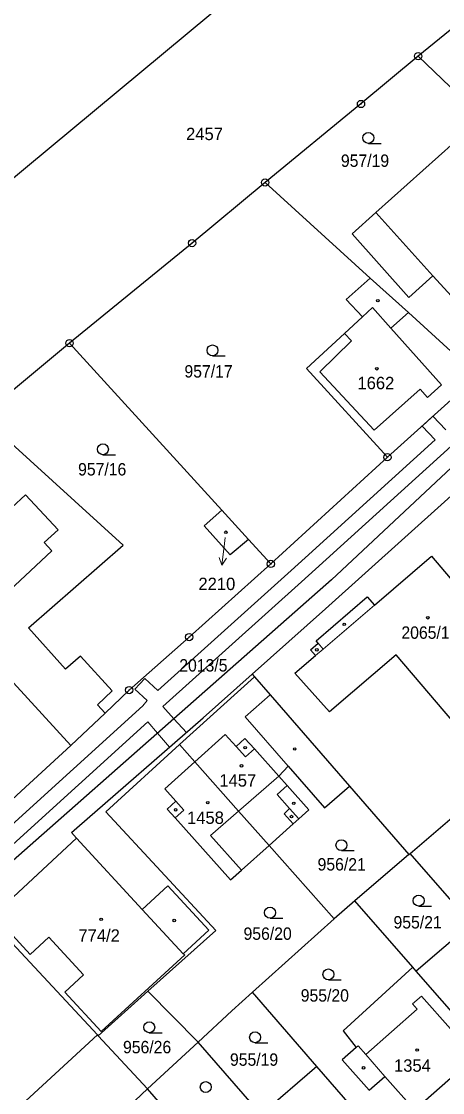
# Model space of a CAD drawing. Extents: x -679733 to -673243, y -1075091 to -1066557.
# Drawn here: x -676371.8 to -676314.1, y -1070563.1 to -1070416.1 of the extents above; entities that cross this region are included whole.
import ezdxf
from ezdxf.enums import TextEntityAlignment as Align

# ---------------------------------------------------------------- set-up
doc = ezdxf.new("R2010")
doc.units = 0
doc.header["$LTSCALE"] = 0.68
for name, color, linetype, lineweight in [('1', 7, 'Continuous', 25), ('13', 7, 'Continuous', 13), ('3', 7, 'Continuous', 25), ('4', 7, 'Continuous', 13), ('5', 7, 'Continuous', 25), ('7', 7, 'Continuous', 13), ('8', 7, 'Continuous', 25)]:
    doc.layers.add(name, color=color, linetype=linetype, lineweight=lineweight)
doc.layers.add('2', color=7, linetype='Continuous')

msp = doc.modelspace()

# ---------------------------------------------------------------- linework, layer by layer
at = {"layer": '1'}
for p, q in [((-676365.21, -1070460.3), (-676377.27, -1070470.35)), ((-676344.34, -1070483.2), (-676365.21, -1070460.3)), ((-676340.66, -1070487.24), (-676344.34, -1070483.2)), ((-676350.11, -1070515.39), (-676339.85, -1070506.11)), ((-676350.11, -1070515.39), (-676348.03, -1070517.74)), ((-676328.95, -1070539.3), (-676337.85, -1070529.24)), ((-676318.68, -1070530.48), (-676326.1, -1070536.85)), ((-676310.88, -1070539.07), (-676318.5, -1070530.32)), ((-676318.13, -1070545.95), (-676326.1, -1070536.85)), ((-676354.46, -1070549.23), (-676347.58, -1070556.2)), ((-676331.3, -1070559.57), (-676340.14, -1070549.37)), ((-676354.5, -1070562.64), (-676361.28, -1070555.35)), ((-676347.58, -1070556.2), (-676354.5, -1070562.64)), ((-676338.93, -1070566.17), (-676347.58, -1070556.2)), ((-676349.45, -1070568.45), (-676354.5, -1070562.64))]:
    msp.add_line(p, q, dxfattribs=at)
for points in [[(-676399.68, -1070459.86), (-676330.15, -1070402.03), (-676333.27, -1070391.74), (-676329.36, -1070387.4)], [(-676289.21, -1070397.75), (-676307.39, -1070412.73), (-676317.42, -1070420.91), (-676308.59, -1070429.38), (-676305.39, -1070426.58)], [(-676317.42, -1070420.91), (-676325.25, -1070427.48), (-676338.4, -1070438.26), (-676323.98, -1070451.37)], [(-676315.42, -1070451.08), (-676318.69, -1070454.02), (-676326.48, -1070445.29), (-676323.21, -1070442.37), (-676312.46, -1070432.78), (-676308.59, -1070429.38)], [(-676338.4, -1070438.26), (-676348.41, -1070446.56), (-676365.21, -1070460.3)], [(-676302.72, -1070443.77), (-676297.62, -1070449.17), (-676308.33, -1070458.79), (-676315.42, -1070451.08)], [(-676323.98, -1070451.37), (-676327.29, -1070454.31), (-676325.04, -1070456.68), (-676327.53, -1070458.98), (-676332.73, -1070463.77), (-676321.63, -1070475.96)], [(-676323.98, -1070451.37), (-676318.76, -1070456.11), (-676309.22, -1070464.78)], [(-676283.83, -1070451.63), (-676309.29, -1070474.03), (-676329.29, -1070492.8), (-676393.81, -1070549.68), (-676407.48, -1070563.59), (-676408.1, -1070570), (-676404.16, -1070564.97), (-676403.29, -1070564.16)], [(-676283.75, -1070455.38), (-676286.62, -1070457.59), (-676330.13, -1070496.75), (-676340.18, -1070505.73), (-676339.85, -1070506.11)], [(-676309.22, -1070464.78), (-676321.63, -1070475.96), (-676337.6, -1070490.6)], [(-676360.34, -1070511.06), (-676361.38, -1070509.91), (-676359.37, -1070507.99), (-676363.71, -1070503.25), (-676365.76, -1070505.03), (-676370.83, -1070499.38), (-676357.84, -1070488.02), (-676377.27, -1070470.35)], [(-676340.66, -1070487.24), (-676343.19, -1070489.33), (-676346.75, -1070485.36), (-676344.34, -1070483.2)], [(-676393.58, -1070484.3), (-676365.03, -1070515.53), (-676360.34, -1070511.06)], [(-676360.34, -1070511.06), (-676357.03, -1070507.9), (-676348.8, -1070500.63), (-676337.6, -1070490.6), (-676340.66, -1070487.24)], [(-676304.83, -1070516.99), (-676306.99, -1070518.87), (-676320.45, -1070503.08), (-676329.56, -1070510.89), (-676334.3, -1070505.59), (-676331.49, -1070503.18), (-676332.16, -1070502.4), (-676331.1, -1070501.49), (-676331.41, -1070501.13), (-676324.39, -1070495.11), (-676323.41, -1070496.25), (-676315.58, -1070489.53), (-676297.65, -1070510.7), (-676297.2, -1070511.21), (-676296.82, -1070510.88)], [(-676376.2, -1070539.3), (-676375.6, -1070538.75), (-676364.23, -1070528.25), (-676364.95, -1070527.47), (-676364.22, -1070526.79), (-676346.9, -1070511.73), (-676340.18, -1070505.73)], [(-676339.85, -1070506.11), (-676337.7, -1070508.58), (-676326.84, -1070521.08), (-676318.68, -1070530.48), (-676318.5, -1070530.32), (-676310.82, -1070523.73), (-676304.4, -1070517.48), (-676304.83, -1070516.99)], [(-676365.03, -1070515.53), (-676371.84, -1070521.79), (-676376.9, -1070526.44), (-676385.12, -1070533.97), (-676394.39, -1070542.5)], [(-676354.46, -1070549.23), (-676345.17, -1070540.91), (-676360.24, -1070524.6), (-676350.11, -1070515.39)], [(-676348.03, -1070517.74), (-676352.16, -1070521.46), (-676350.63, -1070523.17), (-676351.82, -1070524.24), (-676350.74, -1070525.45), (-676343.12, -1070533.96), (-676341.65, -1070532.64), (-676337.85, -1070529.24)], [(-676348.03, -1070517.74), (-676342.04, -1070524.51), (-676337.85, -1070529.24)], [(-676337.85, -1070529.24), (-676334.54, -1070526.27), (-676333.75, -1070525.57), (-676332.38, -1070524.34), (-676335.36, -1070521.01), (-676336.52, -1070519.72), (-676335.22, -1070518.36), (-676330.27, -1070524.06), (-676326.84, -1070521.08)], [(-676326.1, -1070536.85), (-676328.95, -1070539.3), (-676340.14, -1070549.37)], [(-676396.19, -1070587.01), (-676395.64, -1070586.78), (-676361.39, -1070555.23), (-676376.2, -1070539.3)], [(-676299.14, -1070552.43), (-676300.82, -1070550.53), (-676307.32, -1070543.17), (-676310.09, -1070539.98), (-676317.67, -1070546.48)], [(-676361.39, -1070555.23), (-676361.28, -1070555.35), (-676354.46, -1070549.23)], [(-676340.14, -1070549.37), (-676342.97, -1070551.9), (-676347.58, -1070556.2)], [(-676328.55, -1070578.13), (-676320.95, -1070571.5), (-676331.3, -1070559.57), (-676338.93, -1070566.17)], [(-676354.5, -1070562.64), (-676356.22, -1070564.24), (-676365.1, -1070572.69)]]:
    msp.add_lwpolyline(points, dxfattribs=at)
msp.add_lwpolyline([(-676318.13, -1070545.95), (-676327.71, -1070554.67), (-676325.9, -1070556.97), (-676327.82, -1070558.64), (-676324.15, -1070562.83), (-676321.96, -1070560.92), (-676317.93, -1070565.53), (-676310.71, -1070559.17), (-676309.05, -1070561.11), (-676306.67, -1070559.04), (-676317.67, -1070546.48)], close=True, dxfattribs=at)
at = {"layer": '13'}
for points in [[(-676313.6, -1070472.21), (-676315.38, -1070470.33), (-676316.87, -1070471.67), (-676315.09, -1070473.55), (-676332.9, -1070489.75), (-676334.83, -1070491.51), (-676353.08, -1070507.95), (-676354.88, -1070506.31), (-676356.23, -1070507.79), (-676354.54, -1070509.34), (-676355.16, -1070510.05), (-676374.18, -1070527.35)], [(-676373.47, -1070529.56), (-676354.46, -1070512.27), (-676353.13, -1070513.82), (-676350.9, -1070511.85), (-676352.41, -1070510.18), (-676333.41, -1070493.07), (-676331.48, -1070491.31), (-676312.91, -1070474.42)]]:
    msp.add_lwpolyline(points, dxfattribs=at)
msp.add_lwpolyline([(-676353.13, -1070513.82), (-676351.5, -1070515.73), (-676349.19, -1070513.72), (-676350.9, -1070511.85)], close=True, dxfattribs=at)
at = {"layer": '3'}
for p, q in [((-676324.243, -1070432.88), (-676322.493, -1070432.88)), ((-676345.603, -1070462.05), (-676343.853, -1070462.05)), ((-676360.633, -1070475.61), (-676358.883, -1070475.61)), ((-676327.933, -1070529.94), (-676326.183, -1070529.94)), ((-676317.343, -1070537.55), (-676315.593, -1070537.55)), ((-676337.723, -1070539.2), (-676335.973, -1070539.2)), ((-676329.713, -1070547.68), (-676327.963, -1070547.68)), ((-676354.273, -1070554.92), (-676352.523, -1070554.92)), ((-676339.773, -1070556.3), (-676338.023, -1070556.3))]:
    msp.add_line(p, q, dxfattribs=at)
for centre in [(-676324.2429, -1070432.1298), (-676345.6029, -1070461.2998), (-676360.6329, -1070474.8598), (-676327.9329, -1070529.1898), (-676317.3429, -1070536.7998), (-676337.7229, -1070538.4498), (-676329.7129, -1070546.9298), (-676354.2729, -1070554.1698), (-676339.7729, -1070555.5498), (-676346.5329, -1070562.3898)]:
    msp.add_circle(centre, 0.75, dxfattribs=at)
at = {"layer": '4'}
for p, q in [((-676323.21, -1070442.37), (-676315.42, -1070451.08)), ((-676323.67, -1070455.42), (-676325.04, -1070456.68)), ((-676321.16, -1070458.24), (-676323.67, -1070455.42)), ((-676321.16, -1070458.24), (-676318.76, -1070456.11)), ((-676314.21, -1070466.04), (-676321.16, -1070458.24)), ((-676330.91, -1070464.23), (-676326.55, -1070459.98)), ((-676326.55, -1070459.98), (-676327.53, -1070458.98)), ((-676323.44, -1070472.25), (-676330.91, -1070464.23)), ((-676316.12, -1070467.75), (-676314.21, -1070466.04)), ((-676323.44, -1070472.25), (-676317.12, -1070466.62)), ((-676317.12, -1070466.62), (-676316.12, -1070467.75)), ((-676371.23, -1070481.11), (-676373.12, -1070482.87)), ((-676366.77, -1070485.9), (-676371.23, -1070481.11)), ((-676368.66, -1070487.66), (-676366.77, -1070485.9)), ((-676367.62, -1070488.78), (-676368.66, -1070487.66)), ((-676374.95, -1070495.6), (-676367.62, -1070488.78)), ((-676330.43, -1070502.27), (-676323.41, -1070496.25)), ((-676331.49, -1070503.18), (-676330.43, -1070502.27)), ((-676330.43, -1070502.27), (-676331.1, -1070501.49)), ((-676337.7, -1070508.58), (-676341.12, -1070511.56)), ((-676341.12, -1070511.56), (-676335.22, -1070518.36)), ((-676348.03, -1070517.74), (-676343.85, -1070513.98)), ((-676343.85, -1070513.98), (-676342.35, -1070515.66)), ((-676341.19, -1070514.54), (-676342.35, -1070515.66)), ((-676339.87, -1070515.98), (-676341.19, -1070514.54)), ((-676342.35, -1070515.66), (-676341.08, -1070517.07)), ((-676341.08, -1070517.07), (-676339.87, -1070515.98)), ((-676339.87, -1070515.98), (-676336.52, -1070519.72)), ((-676336.52, -1070519.72), (-676342.04, -1070524.51)), ((-676335.36, -1070521.01), (-676336.74, -1070522.24)), ((-676350.63, -1070523.17), (-676349.54, -1070524.37)), ((-676336.74, -1070522.24), (-676335.04, -1070524.14)), ((-676349.54, -1070524.37), (-676350.74, -1070525.45)), ((-676342.04, -1070524.51), (-676345.9, -1070527.85)), ((-676335.04, -1070524.14), (-676335.79, -1070524.87)), ((-676335.04, -1070524.14), (-676333.75, -1070525.57)), ((-676335.79, -1070524.87), (-676334.54, -1070526.27)), ((-676355.24, -1070538.02), (-676364.23, -1070528.25)), ((-676341.65, -1070532.64), (-676345.9, -1070527.85)), ((-676355.24, -1070538.02), (-676351.74, -1070534.78)), ((-676351.74, -1070534.78), (-676346.09, -1070540.84)), ((-676355.24, -1070538.02), (-676349.63, -1070544.11)), ((-676370.61, -1070544.18), (-676375.6, -1070538.75)), ((-676346.09, -1070540.84), (-676349.63, -1070544.11)), ((-676368.03, -1070541.81), (-676370.61, -1070544.18)), ((-676363.28, -1070546.98), (-676368.03, -1070541.81)), ((-676349.41, -1070544.26), (-676360.87, -1070554.76)), ((-676349.63, -1070544.11), (-676349.41, -1070544.26)), ((-676365.85, -1070549.35), (-676363.28, -1070546.98)), ((-676360.87, -1070554.76), (-676365.85, -1070549.35)), ((-676318.18, -1070550.97), (-676316.94, -1070549.89)), ((-676317.53, -1070551.7), (-676318.18, -1070550.97)), ((-676316.94, -1070549.89), (-676313, -1070554.39)), ((-676324.6, -1070557.92), (-676317.53, -1070551.7)), ((-676325.9, -1070556.97), (-676325.63, -1070556.73)), ((-676325.63, -1070556.73), (-676324.6, -1070557.92)), ((-676321.96, -1070560.92), (-676324.6, -1070557.92))]:
    msp.add_line(p, q, dxfattribs=at)
at = {"layer": '5'}
for centre in [(-676322.9468, -1070454.4692), (-676323.0868, -1070463.8092), (-676343.7668, -1070486.2492), (-676316.0868, -1070497.9792), (-676327.5468, -1070498.8792), (-676331.3068, -1070502.3792), (-676341.1368, -1070515.8092), (-676334.3368, -1070515.9892), (-676341.6268, -1070518.2992), (-676346.2568, -1070523.3592), (-676334.4668, -1070523.4492), (-676350.6568, -1070524.3392), (-676334.7768, -1070525.2692), (-676360.8768, -1070539.3692), (-676350.8468, -1070539.5292), (-676317.5568, -1070557.2992), (-676324.8968, -1070559.7392)]:
    msp.add_circle(centre, 0.175, dxfattribs=at)
at = {"layer": '7'}
msp.add_line((-676344.316, -1070490.759), (-676343.697, -1070489.826), dxfattribs=at)
msp.add_lwpolyline([(-676343.86, -1070486.97), (-676343.95, -1070487.78), (-676344.316, -1070490.759), (-676344.691, -1070489.704)], dxfattribs=at)
at = {"layer": '8'}
for centre, radius in [((-676317.42, -1070420.9099), 0.5), ((-676317.42, -1070420.9099), 0.0303), ((-676325.25, -1070427.4799), 0.5), ((-676325.25, -1070427.4799), 0.0303), ((-676338.4, -1070438.2599), 0.5), ((-676338.4, -1070438.2599), 0.0303), ((-676348.41, -1070446.5599), 0.5), ((-676348.41, -1070446.5599), 0.0303), ((-676365.21, -1070460.2999), 0.5), ((-676365.21, -1070460.2999), 0.0303), ((-676321.63, -1070475.9599), 0.5), ((-676321.63, -1070475.9599), 0.0303), ((-676337.6, -1070490.5999), 0.5), ((-676337.6, -1070490.5999), 0.0303), ((-676348.8, -1070500.6299), 0.5), ((-676348.8, -1070500.6299), 0.0303), ((-676357.03, -1070507.8999), 0.5), ((-676357.03, -1070507.8999), 0.0303)]:
    msp.add_circle(centre, radius, dxfattribs=at)

# ---------------------------------------------------------------- texts
at = {"layer": '2'}
msp.add_text('2457', height=1.7, dxfattribs=at).set_placement((-676349.23, -1070432.44))
at = {"layer": '2', "width": 0.95}
for s, p in [('957/19', (-676324.699, -1070436.11)), ('957/17', (-676346.149, -1070465.019)), ('957/16', (-676360.729, -1070478.46)), ('2065/1', (-676316.409, -1070500.87)), ('956/21', (-676327.899, -1070532.67)), ('955/21', (-676317.489, -1070540.62)), ('956/20', (-676338.049, -1070542.18)), ('955/20', (-676330.209, -1070550.66)), ('956/26', (-676354.569, -1070557.749)), ('955/19', (-676339.909, -1070559.46))]:
    msp.add_text(s, height=1.7, dxfattribs=at).set_placement(p, align=Align.CENTER)
at = {"layer": '2'}
for s, p in [('1662', (-676323.21, -1070466.62)), ('1457', (-676342.14, -1070521.15)), ('1458', (-676346.57, -1070526.269)), ('774/2', (-676361.15, -1070542.44)), ('1354', (-676318.2, -1070560.279))]:
    msp.add_text(s, height=1.7, dxfattribs=at).set_placement(p, align=Align.CENTER)
msp.add_text('2210', height=1.7, dxfattribs=at).set_placement((-676342.48, -1070494.183), align=Align.RIGHT)
at = {"layer": '2', "width": 0.95}
msp.add_text('2013/5', height=1.7, dxfattribs=at).set_placement((-676350.16, -1070505.36))

doc.saveas('drawing.dxf')
